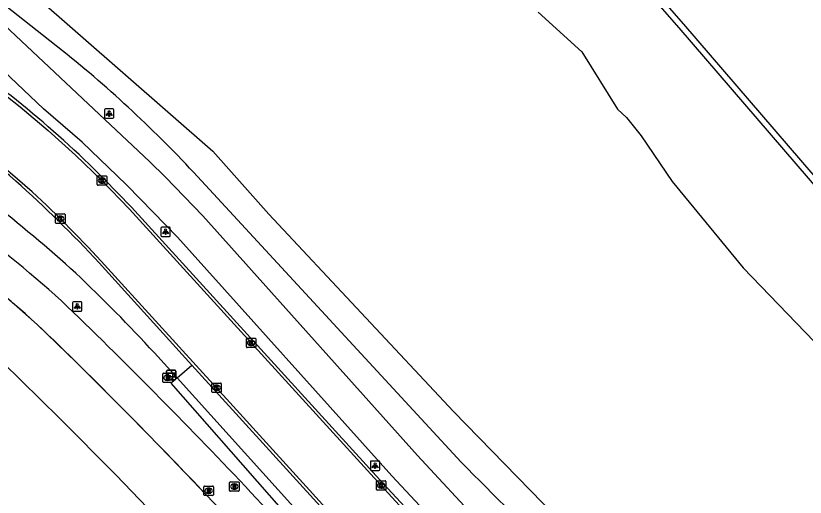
# Model space of a CAD drawing. Extents: x 155018 to 156648, y 383980 to 385733.
# Drawn here: x 156223.4 to 156307.5, y 385020.3 to 385071.5 of the extents above; entities that cross this region are included whole.
import ezdxf

# ---------------------------------------------------------------- set-up
doc = ezdxf.new("R2010")
doc.units = 0
for name, color, linetype in [('IMGEO_Berm_groen', 7, 'Continuous'), ('IMGEO_Brandkraan', 7, 'Continuous'), ('IMGEO_Fietspad_gesloten', 7, 'Continuous'), ('IMGEO_Gemengd_bos', 7, 'Continuous'), ('IMGEO_Hek', 7, 'Continuous'), ('IMGEO_Kademuur', 7, 'Continuous'), ('IMGEO_Kolk', 7, 'Continuous'), ('IMGEO_Lichtpunt', 7, 'Continuous'), ('IMGEO_Lijnafwatering', 7, 'Continuous'), ('IMGEO_Rijbaan_lokaal_gesloten', 7, 'Continuous'), ('IMGEO_Rioolput', 7, 'Continuous'), ('IMGEO_Verklikker', 7, 'Continuous')]:
    doc.layers.add(name, color=color, linetype=linetype)

msp = doc.modelspace()

# ---------------------------------------------------------------- linework, layer by layer
at = {"layer": 'IMGEO_Berm_groen'}
for points in [[(156228.412, 385067.798), (156216.238, 385077.427), (156211.015, 385082.232), (156202.048, 385092.615), (156191.162, 385104.521), (156186.357, 385109.215), (156180.797, 385115.3), (156171.525, 385125.126), (156162.288, 385134.693), (156150.151, 385147.922), (156148.772, 385149.451), (156142.859, 385156.004), (156135.692, 385163.651), (156127.596, 385171.103), (156120.386, 385177.115), (156114.423, 385181.538), (156107.892, 385185.684), (156102.546, 385188.598), (156077.76, 385201.237)], [(156270.859, 385024.043), (156242.776, 385054.428)], [(156295.412, 384973.335), (156281.923, 384986.374), (156256.841, 385013.278), (156239.968, 385032.463), (156240.598, 385033.01), (156242.175, 385034.38)]]:
    msp.add_lwpolyline(points, dxfattribs=at)
for centre, radius, start, end in [((156147.435, 384966.4), 129.765, 42.71625, 51.38901), ((156821.005, 385568.294), 773.867, 224.691337, 226.917588)]:
    msp.add_arc(centre, radius, start, end, dxfattribs=at)
at = {"layer": 'IMGEO_Brandkraan'}
for p, q in [((156239.096, 385032.6), (156239.096, 385033.452)), ((156239.171, 385033.526), (156240.023, 385033.526)), ((156240.097, 385033.452), (156240.097, 385032.6)), ((156240.023, 385032.526), (156239.171, 385032.526)), ((156239.607, 385032.746), (156239.582, 385032.746)), ((156239.584, 385033.306), (156239.609, 385033.306))]:
    msp.add_line(p, q, dxfattribs=at)
for points in [[(156239.096, 385032.6), (156239.096, 385033.452)], [(156239.171, 385033.526), (156240.023, 385033.526)], [(156240.097, 385033.452), (156240.097, 385032.6)], [(156240.023, 385032.526), (156239.171, 385032.526)], [(156239.444, 385033.226), (156239.444, 385032.826), (156239.657, 385032.826)], [(156239.675, 385033.226), (156239.444, 385033.226)], [(156239.623, 385033.145), (156239.569, 385033.145), (156239.569, 385033.069)], [(156239.569, 385033.069), (156239.622, 385033.069)], [(156239.631, 385032.993), (156239.569, 385032.993), (156239.569, 385032.912)], [(156239.569, 385032.912), (156239.631, 385032.912)]]:
    msp.add_lwpolyline(points, dxfattribs=at)
for centre, radius, start, end in [((156239.173, 385033.45), 0.0765, 91.55205, 178.44795), ((156239.173, 385033.45), 0.0765, 91.55205, 178.44795), ((156240.021, 385033.45), 0.0765, 1.55205, 88.44795), ((156240.021, 385033.45), 0.0765, 1.55205, 88.44795), ((156239.173, 385032.602), 0.0765, 181.55205, 268.44795), ((156239.173, 385032.602), 0.0765, 181.55205, 268.44795), ((156239.624, 385033.107), 0.0379, 267.82845, 90.93552), ((156239.632, 385032.952), 0.0404, 269.87594, 90.50774), ((156239.663, 385033.077), 0.251, 268.66757, 293.53466), ((156239.679, 385033.081), 0.145, 59.4692, 91.53667), ((156239.704, 385033.128), 0.0922, 285.51372, 58.15012), ((156239.709, 385032.936), 0.105, 301.31148, 78.98903), ((156240.021, 385032.602), 0.0765, 271.55205, 358.44795), ((156240.021, 385032.602), 0.0765, 271.55205, 358.44795)]:
    msp.add_arc(centre, radius, start, end, dxfattribs=at)
for centre, major_axis, ratio, start_param, end_param in [((156239.583, 385033.026), (-0.387, 0.002), 0.722429, 4.712389, 7.853982), ((156239.608, 385033.026), (-0.39, 0.002), 0.717154, 1.570796, 4.712389)]:
    msp.add_ellipse(centre, major_axis=major_axis, ratio=ratio, start_param=start_param, end_param=end_param, dxfattribs=at)
at = {"layer": 'IMGEO_Fietspad_gesloten'}
for points in [[(156144.938, 385152.433), (156147.907, 385149.238), (156211.729, 385080.579), (156213.902, 385078.348), (156222.233, 385070.528), (156237.67, 385056.036), (156239.374, 385054.363), (156243.33, 385050.237), (156266.206, 385024.761), (156272.982, 385017.458)], [(156277.432, 385007.753), (156270.398, 385015.176), (156263.484, 385022.606), (156240.646, 385047.968), (156236.745, 385051.98), (156235.177, 385053.577), (156230.499, 385058.087), (156226.363, 385061.644), (156210.741, 385076.44), (156208.691, 385078.525), (156169.92, 385120.325)]]:
    msp.add_lwpolyline(points, dxfattribs=at)
at = {"layer": 'IMGEO_Gemengd_bos'}
for points in [[(156151.166, 385150.039), (156159.042, 385140.632), (156168.225, 385131.022), (156187.034, 385110.873), (156200.676, 385097.806), (156212.497, 385084.086), (156214.569, 385081.8), (156225.517, 385073.666), (156244.423, 385057.127), (156250.372, 385050.415), (156270.03, 385029.427), (156291.814, 385007.136), (156292.416, 385003.083)], [(156279.067, 385071.925), (156283.703, 385067.691), (156287.493, 385061.602), (156288.469, 385060.7), (156290.024, 385058.749), (156293.312, 385053.89), (156300.877, 385044.731), (156313.165, 385031.978), (156314.873, 385030.43), (156317.327, 385028.496), (156331.129, 385015.011), (156333.714, 385012.947), (156334.213, 385012.548), (156336.901, 385009.878), (156338.352, 385008.145), (156339.238, 385006.682), (156339.414, 385005.805), (156339.406, 385004.066), (156340.195, 385002.461), (156342.393, 385000), (156345.36, 384996.677), (156347.117, 384993.53), (156349.237, 384991.329), (156355.862, 384983.232)]]:
    msp.add_lwpolyline(points, dxfattribs=at)
at = {"layer": 'IMGEO_Hek'}
for points in [[(156238.189, 385035.678), (156240.598, 385033.01)], [(156240.598, 385033.01), (156292.753, 384975.259)]]:
    msp.add_lwpolyline(points, dxfattribs=at)
for centre, radius, start, end in [((156092.371, 384890.155), 206.421, 48.2498, 51.57572), ((156098.794, 384906.523), 190.032, 42.81635, 46.40811)]:
    msp.add_arc(centre, radius, start, end, dxfattribs=at)
at = {"layer": 'IMGEO_Kademuur'}
for points in [[(156134.087, 385253.859), (156132.721, 385255.436), (156133.174, 385255.829), (156142.48, 385245.093), (156158.121, 385227.174), (156178.054, 385204.465), (156194.652, 385185.589), (156214.072, 385163.391), (156234.22, 385140.01), (156252.544, 385118.85), (156272.095, 385096.252), (156294.545, 385070.631), (156313.99, 385048.039), (156324.399, 385035.961), (156324.069, 385035.639), (156323.858, 385035.674), (156323.381, 385036.228)], [(156321.262, 385038.685), (156313.535, 385047.647), (156294.092, 385070.238), (156271.642, 385095.858), (156252.09, 385118.457), (156233.766, 385139.617), (156213.619, 385162.997), (156194.201, 385185.193), (156177.604, 385204.069), (156157.669, 385226.779), (156142.028, 385244.699), (156135.625, 385252.086)]]:
    msp.add_lwpolyline(points, dxfattribs=at)
at = {"layer": 'IMGEO_Kolk'}
for p, q in [((156232.106, 385053.573), (156232.106, 385054.425)), ((156232.181, 385054.499), (156233.033, 385054.499)), ((156233.107, 385054.425), (156233.107, 385053.573)), ((156232.617, 385053.719), (156232.592, 385053.719)), ((156232.594, 385054.279), (156232.619, 385054.279)), ((156233.033, 385053.499), (156232.181, 385053.499)), ((156227.666, 385049.522), (156227.666, 385050.374)), ((156227.741, 385050.448), (156228.593, 385050.448)), ((156228.154, 385050.228), (156228.179, 385050.228)), ((156228.667, 385050.374), (156228.667, 385049.522)), ((156228.593, 385049.448), (156227.741, 385049.448)), ((156228.177, 385049.668), (156228.152, 385049.668)), ((156247.987, 385036.302), (156247.987, 385037.154)), ((156248.062, 385037.228), (156248.914, 385037.228)), ((156248.475, 385037.008), (156248.5, 385037.008)), ((156248.988, 385037.154), (156248.988, 385036.302)), ((156248.914, 385036.228), (156248.062, 385036.228)), ((156248.498, 385036.448), (156248.473, 385036.448)), ((156244.309, 385031.538), (156244.309, 385032.39)), ((156244.384, 385032.464), (156245.236, 385032.464)), ((156244.82, 385031.684), (156244.795, 385031.684)), ((156244.797, 385032.244), (156244.822, 385032.244)), ((156245.31, 385032.39), (156245.31, 385031.538)), ((156245.236, 385031.464), (156244.384, 385031.464)), ((156261.835, 385021.14), (156261.835, 385021.992)), ((156261.91, 385022.066), (156262.762, 385022.066)), ((156262.323, 385021.846), (156262.348, 385021.846)), ((156262.836, 385021.992), (156262.836, 385021.14)), ((156262.762, 385021.066), (156261.91, 385021.066)), ((156262.346, 385021.286), (156262.321, 385021.286))]:
    msp.add_line(p, q, dxfattribs=at)
for points in [[(156232.106, 385053.573), (156232.106, 385054.425)], [(156232.181, 385054.499), (156233.033, 385054.499)], [(156233.107, 385054.425), (156233.107, 385053.573)], [(156232.427, 385054.199), (156232.55, 385054.199), (156232.55, 385054.048), (156232.68, 385054.199), (156232.844, 385054.199), (156232.698, 385054.048), (156232.851, 385053.799), (156232.699, 385053.799), (156232.614, 385053.963), (156232.55, 385053.896), (156232.55, 385053.799), (156232.427, 385053.799), (156232.427, 385054.199)], [(156233.033, 385053.499), (156232.181, 385053.499)], [(156227.666, 385049.522), (156227.666, 385050.374)], [(156227.741, 385050.448), (156228.593, 385050.448)], [(156227.987, 385050.148), (156228.11, 385050.148), (156228.11, 385049.997), (156228.24, 385050.148), (156228.404, 385050.148), (156228.258, 385049.997), (156228.411, 385049.748), (156228.259, 385049.748), (156228.174, 385049.912), (156228.11, 385049.845), (156228.11, 385049.748), (156227.987, 385049.748), (156227.987, 385050.148)], [(156228.667, 385050.374), (156228.667, 385049.522)], [(156228.593, 385049.448), (156227.741, 385049.448)], [(156247.987, 385036.302), (156247.987, 385037.154)], [(156248.062, 385037.228), (156248.914, 385037.228)], [(156248.308, 385036.928), (156248.431, 385036.928), (156248.431, 385036.777), (156248.561, 385036.928), (156248.725, 385036.928), (156248.579, 385036.777), (156248.732, 385036.528), (156248.58, 385036.528), (156248.495, 385036.692), (156248.431, 385036.625), (156248.431, 385036.528), (156248.308, 385036.528), (156248.308, 385036.928)], [(156248.988, 385037.154), (156248.988, 385036.302)], [(156248.914, 385036.228), (156248.062, 385036.228)], [(156244.309, 385031.538), (156244.309, 385032.39)], [(156244.384, 385032.464), (156245.236, 385032.464)], [(156244.63, 385032.164), (156244.753, 385032.164), (156244.753, 385032.013), (156244.883, 385032.164), (156245.047, 385032.164), (156244.901, 385032.013), (156245.054, 385031.764), (156244.902, 385031.764), (156244.817, 385031.928), (156244.753, 385031.861), (156244.753, 385031.764), (156244.63, 385031.764), (156244.63, 385032.164)], [(156245.31, 385032.39), (156245.31, 385031.538)], [(156245.236, 385031.464), (156244.384, 385031.464)], [(156261.835, 385021.14), (156261.835, 385021.992)], [(156261.91, 385022.066), (156262.762, 385022.066)], [(156262.156, 385021.766), (156262.279, 385021.766), (156262.279, 385021.615), (156262.409, 385021.766), (156262.573, 385021.766), (156262.427, 385021.615), (156262.58, 385021.366), (156262.428, 385021.366), (156262.343, 385021.53), (156262.279, 385021.463), (156262.279, 385021.366), (156262.156, 385021.366), (156262.156, 385021.766)], [(156262.836, 385021.992), (156262.836, 385021.14)], [(156262.762, 385021.066), (156261.91, 385021.066)]]:
    msp.add_lwpolyline(points, dxfattribs=at)
for centre, start, end in [((156232.183, 385054.423), 91.55205, 178.44795), ((156232.183, 385054.423), 91.55205, 178.44795), ((156233.031, 385054.423), 1.55205, 88.44795), ((156233.031, 385054.423), 1.55205, 88.44795), ((156232.183, 385053.575), 181.55205, 268.44795), ((156232.183, 385053.575), 181.55205, 268.44795), ((156233.031, 385053.575), 271.55205, 358.44795), ((156233.031, 385053.575), 271.55205, 358.44795), ((156227.743, 385050.372), 91.55205, 178.44795), ((156227.743, 385050.372), 91.55205, 178.44795), ((156228.591, 385050.372), 1.55205, 88.44795), ((156228.591, 385050.372), 1.55205, 88.44795), ((156227.743, 385049.524), 181.55205, 268.44795), ((156227.743, 385049.524), 181.55205, 268.44795), ((156228.591, 385049.524), 271.55205, 358.44795), ((156228.591, 385049.524), 271.55205, 358.44795), ((156248.064, 385037.152), 91.55205, 178.44795), ((156248.064, 385037.152), 91.55205, 178.44795), ((156248.912, 385037.152), 1.55205, 88.44795), ((156248.912, 385037.152), 1.55205, 88.44795), ((156248.064, 385036.304), 181.55205, 268.44795), ((156248.064, 385036.304), 181.55205, 268.44795), ((156248.912, 385036.304), 271.55205, 358.44795), ((156248.912, 385036.304), 271.55205, 358.44795), ((156244.386, 385032.388), 91.55205, 178.44795), ((156244.386, 385032.388), 91.55205, 178.44795), ((156245.234, 385032.388), 1.55205, 88.44795), ((156245.234, 385032.388), 1.55205, 88.44795), ((156244.386, 385031.54), 181.55205, 268.44795), ((156244.386, 385031.54), 181.55205, 268.44795), ((156245.234, 385031.54), 271.55205, 358.44795), ((156245.234, 385031.54), 271.55205, 358.44795), ((156261.912, 385021.99), 91.55205, 178.44795), ((156261.912, 385021.99), 91.55205, 178.44795), ((156262.76, 385021.99), 1.55205, 88.44795), ((156262.76, 385021.99), 1.55205, 88.44795), ((156261.912, 385021.142), 181.55205, 268.44795), ((156261.912, 385021.142), 181.55205, 268.44795), ((156262.76, 385021.142), 271.55205, 358.44795), ((156262.76, 385021.142), 271.55205, 358.44795)]:
    msp.add_arc(centre, 0.0765, start, end, dxfattribs=at)
for centre, major_axis, ratio, start_param, end_param in [((156232.593, 385053.999), (-0.387, 0.002), 0.722429, 4.712389, 7.853982), ((156232.618, 385053.999), (-0.39, 0.002), 0.717154, 1.570796, 4.712389), ((156228.153, 385049.948), (-0.387, 0.002), 0.722429, 4.712389, 7.853982), ((156228.178, 385049.948), (-0.39, 0.002), 0.717154, 1.570796, 4.712389), ((156248.474, 385036.728), (-0.387, 0.002), 0.722429, 4.712389, 7.853982), ((156248.499, 385036.728), (-0.39, 0.002), 0.717154, 1.570796, 4.712389), ((156244.796, 385031.964), (-0.387, 0.002), 0.722429, 4.712389, 7.853982), ((156244.821, 385031.964), (-0.39, 0.002), 0.717154, 1.570796, 4.712389), ((156262.322, 385021.566), (-0.387, 0.002), 0.722429, 4.712389, 7.853982), ((156262.347, 385021.566), (-0.39, 0.002), 0.717154, 1.570796, 4.712389)]:
    msp.add_ellipse(centre, major_axis=major_axis, ratio=ratio, start_param=start_param, end_param=end_param, dxfattribs=at)
at = {"layer": 'IMGEO_Lichtpunt'}
for p, q in [((156232.871, 385061.534), (156232.871, 385060.727)), ((156232.871, 385061.534), (156232.871, 385060.727)), ((156233.773, 385061.629), (156232.965, 385061.629)), ((156233.773, 385061.629), (156232.965, 385061.629)), ((156233.867, 385060.727), (156233.867, 385061.534)), ((156233.867, 385060.727), (156233.867, 385061.534)), ((156232.965, 385060.633), (156233.773, 385060.633)), ((156232.965, 385060.633), (156233.773, 385060.633)), ((156238.885, 385048.955), (156238.885, 385048.148)), ((156238.885, 385048.955), (156238.885, 385048.148)), ((156239.787, 385049.05), (156238.979, 385049.05)), ((156239.787, 385049.05), (156238.979, 385049.05)), ((156239.881, 385048.148), (156239.881, 385048.955)), ((156239.881, 385048.148), (156239.881, 385048.955)), ((156238.979, 385048.054), (156239.787, 385048.054)), ((156238.979, 385048.054), (156239.787, 385048.054)), ((156229.479, 385041.009), (156229.479, 385040.202)), ((156229.479, 385041.009), (156229.479, 385040.202)), ((156230.381, 385041.104), (156229.573, 385041.104)), ((156230.381, 385041.104), (156229.573, 385041.104)), ((156230.475, 385040.202), (156230.475, 385041.009)), ((156230.475, 385040.202), (156230.475, 385041.009)), ((156229.573, 385040.108), (156230.381, 385040.108)), ((156229.573, 385040.108), (156230.381, 385040.108)), ((156262.094, 385024.167), (156261.286, 385024.167)), ((156262.094, 385024.167), (156261.286, 385024.167)), ((156261.192, 385024.072), (156261.192, 385023.265)), ((156261.192, 385024.072), (156261.192, 385023.265)), ((156262.188, 385023.265), (156262.188, 385024.072)), ((156262.188, 385023.265), (156262.188, 385024.072)), ((156261.286, 385023.171), (156262.094, 385023.171)), ((156261.286, 385023.171), (156262.094, 385023.171))]:
    msp.add_line(p, q, dxfattribs=at)
for points in [[(156233.245, 385061.198), (156233.284, 385061.17), (156233.096, 385060.908), (156233.058, 385060.935), (156233.245, 385061.198)], [(156233.347, 385061.15), (156233.394, 385061.15), (156233.394, 385060.828), (156233.347, 385060.828), (156233.347, 385061.15)], [(156233.457, 385061.17), (156233.495, 385061.197), (156233.682, 385060.935), (156233.643, 385060.907), (156233.457, 385061.17)], [(156239.259, 385048.619), (156239.298, 385048.591), (156239.11, 385048.329), (156239.072, 385048.356), (156239.259, 385048.619)], [(156239.361, 385048.571), (156239.408, 385048.571), (156239.408, 385048.249), (156239.361, 385048.249), (156239.361, 385048.571)], [(156239.471, 385048.591), (156239.509, 385048.618), (156239.696, 385048.356), (156239.657, 385048.328), (156239.471, 385048.591)], [(156229.853, 385040.673), (156229.892, 385040.645), (156229.704, 385040.383), (156229.666, 385040.41), (156229.853, 385040.673)], [(156229.955, 385040.625), (156230.002, 385040.625), (156230.002, 385040.303), (156229.955, 385040.303), (156229.955, 385040.625)], [(156230.065, 385040.645), (156230.103, 385040.672), (156230.29, 385040.41), (156230.251, 385040.382), (156230.065, 385040.645)], [(156261.566, 385023.736), (156261.605, 385023.708), (156261.417, 385023.446), (156261.379, 385023.473), (156261.566, 385023.736)], [(156261.668, 385023.688), (156261.715, 385023.688), (156261.715, 385023.366), (156261.668, 385023.366), (156261.668, 385023.688)], [(156261.778, 385023.708), (156261.816, 385023.735), (156262.003, 385023.473), (156261.964, 385023.445), (156261.778, 385023.708)]]:
    msp.add_lwpolyline(points, dxfattribs=at)
for centre in [(156233.37, 385061.332), (156239.384, 385048.753), (156229.978, 385040.807), (156261.691, 385023.87)]:
    msp.add_circle(centre, 0.0994, dxfattribs=at)
for centre, start, end in [((156232.965, 385061.534), 90, 180), ((156232.965, 385061.534), 90, 180), ((156233.773, 385061.534), 0, 90), ((156233.773, 385061.534), 0, 90), ((156232.965, 385060.727), 180, 270), ((156232.965, 385060.727), 180, 270), ((156233.773, 385060.727), 270, 0), ((156233.773, 385060.727), 270, 360), ((156238.979, 385048.955), 90, 180), ((156238.979, 385048.955), 90, 180), ((156239.787, 385048.955), 0, 90), ((156239.787, 385048.955), 0, 90), ((156238.979, 385048.148), 180, 270), ((156238.979, 385048.148), 180, 270), ((156239.787, 385048.148), 270, 0), ((156239.787, 385048.148), 270, 360), ((156229.573, 385041.009), 90, 180), ((156229.573, 385041.009), 90, 180), ((156230.381, 385041.009), 0, 90), ((156230.381, 385041.009), 0, 90), ((156229.573, 385040.202), 180, 270), ((156229.573, 385040.202), 180, 270), ((156230.381, 385040.202), 270, 0), ((156230.381, 385040.202), 270, 360), ((156261.286, 385024.072), 90, 180), ((156261.286, 385024.072), 90, 180), ((156262.094, 385024.072), 0, 90), ((156262.094, 385024.072), 0, 90), ((156261.286, 385023.265), 180, 270), ((156261.286, 385023.265), 180, 270), ((156262.094, 385023.265), 270, 0), ((156262.094, 385023.265), 270, 360)]:
    msp.add_arc(centre, 0.0946, start, end, dxfattribs=at)
at = {"layer": 'IMGEO_Lijnafwatering'}
for points in [[(156231.959, 385032.602), (156229.889, 385034.645), (156227.808, 385036.676), (156225.716, 385038.696), (156222.923, 385041.126), (156220.074, 385043.489), (156217.17, 385045.784)], [(156245.774, 385018.379), (156245.583, 385018.584), (156245.391, 385018.789), (156245.2, 385018.994), (156240.84, 385023.582), (156236.426, 385028.118), (156231.959, 385032.602)]]:
    msp.add_lwpolyline(points, dxfattribs=at)
at = {"layer": 'IMGEO_Rijbaan_lokaal_gesloten'}
for points in [[(156208.955, 385072.323), (156211.683, 385070.558), (156214.383, 385068.752), (156217.627, 385066.561), (156220.793, 385064.258), (156223.877, 385061.848), (156226.877, 385059.332), (156229.787, 385056.715), (156232.606, 385053.998), (156235.546, 385050.955), (156248.487, 385036.727), (156262.336, 385021.565), (156269.269, 385014.025), (156276.397, 385006.679)], [(156168.234, 385071.417), (156162.969, 385067.252), (156166.584, 385066.195), (156175.509, 385063.162), (156184.074, 385059.487), (156192.405, 385055.31), (156200.474, 385050.645), (156207.959, 385045.751), (156215.141, 385040.422), (156221.996, 385034.677), (156228.08, 385028.729), (156234.073, 385022.689), (156239.973, 385016.557), (156241.206, 385015.248), (156246.924, 385009.042), (156252.561, 385002.764), (156258.117, 384996.413), (156260.955, 384993.133), (156263.769, 384989.832), (156266.559, 384986.51), (156272.76, 384987.609)], [(156272.083, 385002.48), (156271.335, 385003.231), (156270.017, 385004.569), (156268.708, 385005.916), (156267.407, 385007.271), (156266.114, 385008.634), (156264.83, 385010.005), (156258.574, 385016.801), (156244.811, 385031.964), (156232.505, 385045.423), (156231.096, 385046.955), (156229.657, 385048.458), (156228.187, 385049.931), (156226.687, 385051.374), (156225.159, 385052.787), (156223.602, 385054.168), (156221.798, 385055.722)], [(156269.529, 385014.262), (156262.56, 385021.773), (156235.761, 385051.165), (156232.801, 385054.194)], [(156232.293, 385045.25), (156242.175, 385034.38)], [(156242.175, 385034.38), (156258.346, 385016.594), (156264.586, 385009.843), (156272.426, 385001.706), (156274.161, 385000)]]:
    msp.add_lwpolyline(points, dxfattribs=at)
for centre, radius, start, end in [((156154.129, 384975.869), 111.014, 44.87356, 57.02388), ((156149.101, 384968.932), 112.924, 48.83903, 56.07915), ((156115.168, 384913.759), 170.418, 48.41158, 58.08858), ((156121.571, 384921.811), 156.551, 48.29891, 58.51071), ((156143.783, 384963.88), 120.229, 42.59337, 48.51558), ((155803.247, 384600.313), 612.42, 43.446419, 46.049776), ((155836.256, 384634.008), 561.651, 43.4571, 46.09848), ((155763.778, 384570.828), 661.376, 40.583846, 42.949499)]:
    msp.add_arc(centre, radius, start, end, dxfattribs=at)
at = {"layer": 'IMGEO_Rioolput'}
for p, q in [((156246.199, 385021.022), (156246.199, 385021.874)), ((156246.274, 385021.948), (156247.126, 385021.948)), ((156246.687, 385021.728), (156246.712, 385021.728)), ((156247.2, 385021.874), (156247.2, 385021.022)), ((156243.463, 385020.575), (156243.463, 385021.427)), ((156243.538, 385021.501), (156244.39, 385021.501)), ((156243.974, 385020.721), (156243.949, 385020.721)), ((156243.951, 385021.281), (156243.976, 385021.281)), ((156244.464, 385021.427), (156244.464, 385020.575)), ((156247.126, 385020.948), (156246.274, 385020.948)), ((156246.71, 385021.168), (156246.685, 385021.168)), ((156244.39, 385020.501), (156243.538, 385020.501))]:
    msp.add_line(p, q, dxfattribs=at)
for points in [[(156246.199, 385021.022), (156246.199, 385021.874)], [(156246.274, 385021.948), (156247.126, 385021.948)], [(156246.788, 385021.646), (156246.536, 385021.648), (156246.536, 385021.248)], [(156246.714, 385021.567), (156246.66, 385021.567), (156246.66, 385021.486)], [(156247.2, 385021.874), (156247.2, 385021.022)], [(156243.463, 385020.575), (156243.463, 385021.427)], [(156243.538, 385021.501), (156244.39, 385021.501)], [(156244.052, 385021.199), (156243.8, 385021.201), (156243.8, 385020.801)], [(156243.8, 385020.801), (156243.924, 385020.801), (156243.924, 385020.963), (156243.935, 385020.963)], [(156243.978, 385021.12), (156243.924, 385021.12), (156243.924, 385021.039)], [(156243.924, 385021.039), (156243.976, 385021.039)], [(156243.982, 385020.934), (156244.053, 385020.801), (156244.193, 385020.801), (156244.128, 385020.927)], [(156244.464, 385021.427), (156244.464, 385020.575)], [(156247.126, 385020.948), (156246.274, 385020.948)], [(156246.536, 385021.248), (156246.66, 385021.248), (156246.66, 385021.41), (156246.671, 385021.41)], [(156246.66, 385021.486), (156246.712, 385021.486)], [(156246.718, 385021.381), (156246.789, 385021.248), (156246.929, 385021.248), (156246.864, 385021.374)], [(156244.39, 385020.501), (156243.538, 385020.501)]]:
    msp.add_lwpolyline(points, dxfattribs=at)
for centre, radius, start, end in [((156246.276, 385021.872), 0.0765, 91.55205, 178.44795), ((156246.276, 385021.872), 0.0765, 91.55205, 178.44795), ((156246.72, 385021.471), 0.0964, 77.00612, 93.18647), ((156246.734, 385021.528), 0.0378, 276.66336, 79.67722), ((156246.787, 385021.536), 0.109, 350.36119, 89.41601), ((156247.124, 385021.872), 0.0765, 1.55205, 88.44795), ((156247.124, 385021.872), 0.0765, 1.55205, 88.44795), ((156243.54, 385021.425), 0.0765, 91.55205, 178.44795), ((156243.54, 385021.425), 0.0765, 91.55205, 178.44795), ((156243.934, 385020.91), 0.0533, 26.02933, 88.69889), ((156243.96, 385021.228), 0.19, 274.7715, 282.96867), ((156243.984, 385021.024), 0.0964, 77.00612, 93.18647), ((156243.998, 385021.081), 0.0378, 276.66336, 79.67722), ((156244.051, 385021.089), 0.109, 350.36119, 89.41601), ((156244.049, 385021.089), 0.112, 277.58423, 350.98172), ((156244.033, 385020.874), 0.108, 29.51342, 73.79051), ((156244.388, 385021.425), 0.0765, 1.55205, 88.44795), ((156244.388, 385021.425), 0.0765, 1.55205, 88.44795), ((156246.276, 385021.024), 0.0765, 181.55205, 268.44795), ((156246.276, 385021.024), 0.0765, 181.55205, 268.44795), ((156246.67, 385021.357), 0.0533, 26.02933, 88.69889), ((156246.696, 385021.675), 0.19, 274.7715, 282.96867), ((156246.785, 385021.536), 0.112, 277.58423, 350.98172), ((156246.769, 385021.321), 0.108, 29.51342, 73.79051), ((156247.124, 385021.024), 0.0765, 271.55205, 358.44795), ((156247.124, 385021.024), 0.0765, 271.55205, 358.44795), ((156243.54, 385020.577), 0.0765, 181.55205, 268.44795), ((156243.54, 385020.577), 0.0765, 181.55205, 268.44795), ((156244.388, 385020.577), 0.0765, 271.55205, 358.44795), ((156244.388, 385020.577), 0.0765, 271.55205, 358.44795)]:
    msp.add_arc(centre, radius, start, end, dxfattribs=at)
for centre, major_axis, ratio, start_param, end_param in [((156246.686, 385021.448), (-0.387, 0.002), 0.722429, 4.712389, 7.853982), ((156246.711, 385021.448), (-0.39, 0.002), 0.717154, 1.570796, 4.712389), ((156243.95, 385021.001), (-0.387, 0.002), 0.722429, 4.712389, 7.853982), ((156243.975, 385021.001), (-0.39, 0.002), 0.717154, 1.570796, 4.712389)]:
    msp.add_ellipse(centre, major_axis=major_axis, ratio=ratio, start_param=start_param, end_param=end_param, dxfattribs=at)
at = {"layer": 'IMGEO_Verklikker'}
for p, q in [((156239.491, 385032.915), (156239.491, 385033.715)), ((156239.491, 385033.715), (156239.491, 385032.915)), ((156239.591, 385033.815), (156240.381, 385033.815)), ((156240.381, 385033.815), (156239.591, 385033.815)), ((156240.481, 385033.715), (156240.481, 385032.915)), ((156240.481, 385032.915), (156240.481, 385033.715)), ((156240.381, 385032.815), (156239.591, 385032.815)), ((156239.591, 385032.815), (156240.381, 385032.815))]:
    msp.add_line(p, q, dxfattribs=at)
for points in [[(156239.592, 385033.547), (156240.38, 385033.547), (156240.38, 385033.083), (156239.592, 385033.083), (156239.592, 385033.547)], [(156239.657, 385033.482), (156239.657, 385033.148), (156240.315, 385033.148), (156240.315, 385033.482), (156239.657, 385033.482)]]:
    msp.add_lwpolyline(points, dxfattribs=at)
for centre, start, end in [((156239.591, 385033.715), 90, 180), ((156239.591, 385033.715), 90, 180), ((156240.381, 385033.715), 0, 90), ((156240.381, 385033.715), 360, 90), ((156239.591, 385032.915), 180, 270), ((156239.591, 385032.915), 180, 270), ((156240.381, 385032.915), 270, 0), ((156240.381, 385032.915), 270, 0)]:
    msp.add_arc(centre, 0.1, start, end, dxfattribs=at)

doc.saveas('drawing.dxf')
